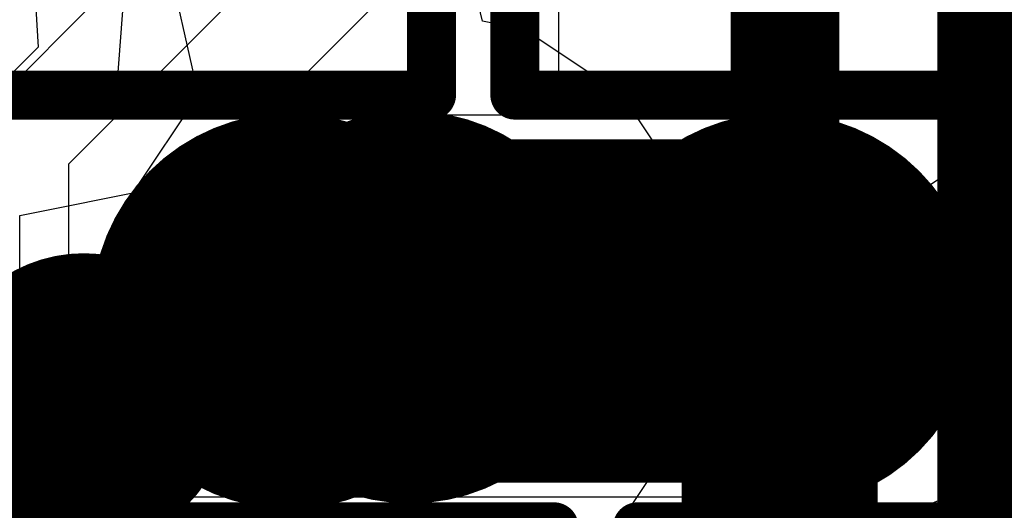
# Model space of a CAD drawing. Header units: millimetres. Extents: x -2 to 68, y -2 to 27.4.
# Tile 352 of 594: x 35.8 to 36.9, y 14.3 to 14.8. Entities that reach past the tile are written whole.
import ezdxf

# ---------------------------------------------------------------- set-up
doc = ezdxf.new("R2010")
doc.units = ezdxf.units.MM
for name, color, linetype in [('BottomLayer', 5, 'Continuous'), ('BottomPaste', 16, 'Continuous'), ('BottomSolder', 6, 'Continuous'), ('DrillGuide', 244, 'Continuous'), ('Mechanical10', 56, 'Continuous'), ('Mechanical6', 56, 'Continuous'), ('MidLayer1', 16, 'Continuous'), ('MidLayer2', 76, 'Continuous'), ('MidLayer3', 90, 'Continuous'), ('MidLayer4', 156, 'Continuous'), ('MidLayer5', 130, 'Continuous'), ('MidLayer6', 216, 'Continuous'), ('MidLayer7', 6, 'Continuous'), ('MidLayer8', 54, 'Continuous'), ('MultiLayer', 9, 'Continuous'), ('TopLayer', 1, 'Continuous'), ('TopPaste', 8, 'Continuous'), ('TopSolder', 216, 'Continuous'), ('ViaHoleLayer', 16, 'Continuous')]:
    doc.layers.add(name, color=color, linetype=linetype)

# ---------------------------------------------------------------- blocks, each defined once
blk = doc.blocks.new('BGA486C50P27X27_1400X1400X125_227')
at = {"layer": 'TopLayer', "const_width": 0.0999998}
for points in [[(-1.05000044, 0, 1), (-0.95000064, 0, 1)], [(-1.05000044, -0.499999, 1), (-0.95000064, -0.499999, 1)]]:
    blk.add_lwpolyline(points, format="xyb", close=True, dxfattribs=at)
at = {"layer": 'TopPaste', "const_width": 0.0999998}
for points in [[(-1.05000044, 0, 1), (-0.95000064, 0, 1)], [(-1.05000044, -0.499999, 1), (-0.95000064, -0.499999, 1)]]:
    blk.add_lwpolyline(points, format="xyb", close=True, dxfattribs=at)
at = {"layer": 'TopSolder', "const_width": 0.2015998}
for points in [[(-1.10080044, 0, 1), (-0.8992006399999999, 0, 1)], [(-1.10080044, -0.499999, 1), (-0.8992006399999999, -0.499999, 1)]]:
    blk.add_lwpolyline(points, format="xyb", close=True, dxfattribs=at)
blk = doc.blocks.new('CAP_0201_B_350')
at = {"layer": 'BottomLayer', "const_width": 0.08059928}
for points in [[(-0.3896995, 0.08940038, 1), (-0.30910022, 0.08940038, 1)], [(-0.24090122, 0.08940038, 1), (-0.16030194, 0.08940038, 1)], [(0.16030194, 0.08940038, 1), (0.24090122, 0.08940038, 1)], [(0.30910022, 0.08940038, 1), (0.3896995, 0.08940038, 1)], [(-0.3896995, -0.08940038, 1), (-0.30910022, -0.08940038, 1)], [(-0.24090122, -0.08940038, 1), (-0.16030194, -0.08940038, 1)], [(0.16030194, -0.08940038, 1), (0.24090122, -0.08940038, 1)], [(0.30910022, -0.08940038, 1), (0.3896995, -0.08940038, 1)]]:
    blk.add_lwpolyline(points, format="xyb", close=True, dxfattribs=at)
at = {"layer": 'BottomLayer'}
for points in [[(-0.20060158, 0.16999966), (-0.34939986, 0.16999966), (-0.20060158, -0.16999966), (-0.34939986, -0.16999966)], [(0.20060158, -0.16999966), (0.34939986, -0.16999966), (0.20060158, 0.16999966), (0.34939986, 0.16999966)], [(-0.1200023, 0.08940038), (-0.4299991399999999, 0.08940038), (-0.1200023, -0.08940038), (-0.4299991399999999, -0.08940038)], [(0.1200023, -0.08940038), (0.4299991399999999, -0.08940038), (0.1200023, 0.08940038), (0.4299991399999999, 0.08940038)]]:
    blk.add_solid(points, dxfattribs=at)
at = {"layer": 'BottomPaste', "const_width": 0.08059928}
for points in [[(-0.3896995, 0.08940038, 1), (-0.30910022, 0.08940038, 1)], [(-0.24090122, 0.08940038, 1), (-0.16030194, 0.08940038, 1)], [(0.16030194, 0.08940038, 1), (0.24090122, 0.08940038, 1)], [(0.30910022, 0.08940038, 1), (0.3896995, 0.08940038, 1)], [(-0.3896995, -0.08940038, 1), (-0.30910022, -0.08940038, 1)], [(-0.24090122, -0.08940038, 1), (-0.16030194, -0.08940038, 1)], [(0.16030194, -0.08940038, 1), (0.24090122, -0.08940038, 1)], [(0.30910022, -0.08940038, 1), (0.3896995, -0.08940038, 1)]]:
    blk.add_lwpolyline(points, format="xyb", close=True, dxfattribs=at)
at = {"layer": 'BottomPaste'}
for points in [[(-0.20060158, 0.16999966), (-0.34939986, 0.16999966), (-0.20060158, -0.16999966), (-0.34939986, -0.16999966)], [(0.20060158, -0.16999966), (0.34939986, -0.16999966), (0.20060158, 0.16999966), (0.34939986, 0.16999966)], [(-0.1200023, 0.08940038), (-0.4299991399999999, 0.08940038), (-0.1200023, -0.08940038), (-0.4299991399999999, -0.08940038)], [(0.1200023, -0.08940038), (0.4299991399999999, -0.08940038), (0.1200023, 0.08940038), (0.4299991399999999, 0.08940038)]]:
    blk.add_solid(points, dxfattribs=at)
at = {"layer": 'BottomSolder', "const_width": 0.08059928}
for points in [[(-0.3896995, 0.08940038, 1), (-0.30910022, 0.08940038, 1)], [(-0.24090122, 0.08940038, 1), (-0.16030194, 0.08940038, 1)], [(0.16030194, 0.08940038, 1), (0.24090122, 0.08940038, 1)], [(0.30910022, 0.08940038, 1), (0.3896995, 0.08940038, 1)], [(-0.3896995, -0.08940038, 1), (-0.30910022, -0.08940038, 1)], [(-0.24090122, -0.08940038, 1), (-0.16030194, -0.08940038, 1)], [(0.16030194, -0.08940038, 1), (0.24090122, -0.08940038, 1)], [(0.30910022, -0.08940038, 1), (0.3896995, -0.08940038, 1)]]:
    blk.add_lwpolyline(points, format="xyb", close=True, dxfattribs=at)
at = {"layer": 'BottomSolder'}
for points in [[(-0.20060158, 0.16999966), (-0.34939986, 0.16999966), (-0.20060158, -0.16999966), (-0.34939986, -0.16999966)], [(0.20060158, -0.16999966), (0.34939986, -0.16999966), (0.20060158, 0.16999966), (0.34939986, 0.16999966)], [(-0.1200023, 0.08940038), (-0.4299991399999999, 0.08940038), (-0.1200023, -0.08940038), (-0.4299991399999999, -0.08940038)], [(0.1200023, -0.08940038), (0.4299991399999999, -0.08940038), (0.1200023, 0.08940038), (0.4299991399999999, 0.08940038)]]:
    blk.add_solid(points, dxfattribs=at)
at = {"layer": 'Mechanical10', "const_width": 0.11999976}
for points in [[(0.31999936, 0.16999966), (-0.31999936, 0.16999966)], [(-0.31999936, -0.16999966), (-0.31999936, 0.16999966)], [(0.31999936, -0.16999966), (0.31999936, 0.16999966)], [(0.31999936, -0.16999966), (-0.31999936, -0.16999966)]]:
    blk.add_lwpolyline(points, dxfattribs=at)
at = {"layer": 'Mechanical10', "const_width": 0.05999988}
for points in [[(-0.3499993, 0.16999966, 1), (-0.28999942, 0.16999966, 1)], [(-0.3499993, 0.16999966, 1), (-0.28999942, 0.16999966, 1)], [(0.28999942, 0.16999966, 1), (0.3499993, 0.16999966, 1)], [(0.28999942, 0.16999966, 1), (0.3499993, 0.16999966, 1)], [(-0.3499993, -0.16999966, 1), (-0.28999942, -0.16999966, 1)], [(-0.3499993, -0.16999966, 1), (-0.28999942, -0.16999966, 1)], [(0.28999942, -0.16999966, 1), (0.3499993, -0.16999966, 1)], [(0.28999942, -0.16999966, 1), (0.3499993, -0.16999966, 1)]]:
    blk.add_lwpolyline(points, format="xyb", close=True, dxfattribs=at)
at = {"layer": 'Mechanical6', "const_width": 0.0499999}
for points in [[(0.5299989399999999, 0.26999946), (-0.5299989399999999, 0.26999946)], [(-0.5299989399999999, -0.26999946), (-0.5299989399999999, 0.26999946)], [(0.5299989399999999, -0.26999946), (0.5299989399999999, 0.26999946)], [(0, -0.135001), (0, 0.135001)], [(0.135001, 0), (-0.135001, 0)], [(0.5299989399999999, -0.26999946), (-0.5299989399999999, -0.26999946)]]:
    blk.add_lwpolyline(points, dxfattribs=at)
at = {"layer": 'Mechanical6'}
for points, const_width in [([(-0.54249828, 0.26999946, 1), (-0.5174996, 0.26999946, 1)], 0.02499868), ([(-0.54249828, 0.26999946, 1), (-0.5174996, 0.26999946, 1)], 0.02499868), ([(0.5174996, 0.26999946, 1), (0.54249828, 0.26999946, 1)], 0.02499868), ([(0.5174996, 0.26999946, 1), (0.54249828, 0.26999946, 1)], 0.02499868), ([(-0.01249934, 0.135001, 1), (0.01249934, 0.135001, 1)], 0.02499868), ([(0.10130028, 0, 1), (-0.10130028, 0, 1)], 0.0499999), ([(-0.14750034, 0, 1), (-0.12250166, 0, 1)], 0.02499868), ([(-0.11379962, 0, 1), (-0.08880094, 0, 1)], 0.02499868), ([(0.08880094, 0, 1), (0.11379962, 0, 1)], 0.02499868), ([(0.12250166, 0, 1), (0.14750034, 0, 1)], 0.02499868), ([(-0.01249934, -0.135001, 1), (0.01249934, -0.135001, 1)], 0.02499868), ([(-0.54249828, -0.26999946, 1), (-0.5174996, -0.26999946, 1)], 0.02499868), ([(-0.54249828, -0.26999946, 1), (-0.5174996, -0.26999946, 1)], 0.02499868), ([(0.5174996, -0.26999946, 1), (0.54249828, -0.26999946, 1)], 0.02499868), ([(0.5174996, -0.26999946, 1), (0.54249828, -0.26999946, 1)], 0.02499868)]:
    blk.add_lwpolyline(points, format="xyb", close=True, dxfattribs=dict(at, const_width=const_width))
blk = doc.blocks.new('CAP_0201_B_358')
at = {"layer": 'BottomLayer', "const_width": 0.08059928}
for points in [[(-0.3896995, 0.08940038, 1), (-0.30910022, 0.08940038, 1)], [(-0.24090122, 0.08940038, 1), (-0.16030194, 0.08940038, 1)], [(0.16030194, 0.08940038, 1), (0.24090122, 0.08940038, 1)], [(0.30910022, 0.08940038, 1), (0.3896995, 0.08940038, 1)], [(-0.3896995, -0.08940038, 1), (-0.30910022, -0.08940038, 1)], [(-0.24090122, -0.08940038, 1), (-0.16030194, -0.08940038, 1)], [(0.16030194, -0.08940038, 1), (0.24090122, -0.08940038, 1)], [(0.30910022, -0.08940038, 1), (0.3896995, -0.08940038, 1)]]:
    blk.add_lwpolyline(points, format="xyb", close=True, dxfattribs=at)
at = {"layer": 'BottomLayer'}
for points in [[(-0.20060158, 0.16999966), (-0.34939986, 0.16999966), (-0.20060158, -0.16999966), (-0.34939986, -0.16999966)], [(0.20060158, -0.16999966), (0.34939986, -0.16999966), (0.20060158, 0.16999966), (0.34939986, 0.16999966)], [(-0.1200023, 0.08940038), (-0.4299991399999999, 0.08940038), (-0.1200023, -0.08940038), (-0.4299991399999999, -0.08940038)], [(0.1200023, -0.08940038), (0.4299991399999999, -0.08940038), (0.1200023, 0.08940038), (0.4299991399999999, 0.08940038)]]:
    blk.add_solid(points, dxfattribs=at)
at = {"layer": 'BottomPaste', "const_width": 0.08059928}
for points in [[(-0.3896995, 0.08940038, 1), (-0.30910022, 0.08940038, 1)], [(-0.24090122, 0.08940038, 1), (-0.16030194, 0.08940038, 1)], [(0.16030194, 0.08940038, 1), (0.24090122, 0.08940038, 1)], [(0.30910022, 0.08940038, 1), (0.3896995, 0.08940038, 1)], [(-0.3896995, -0.08940038, 1), (-0.30910022, -0.08940038, 1)], [(-0.24090122, -0.08940038, 1), (-0.16030194, -0.08940038, 1)], [(0.16030194, -0.08940038, 1), (0.24090122, -0.08940038, 1)], [(0.30910022, -0.08940038, 1), (0.3896995, -0.08940038, 1)]]:
    blk.add_lwpolyline(points, format="xyb", close=True, dxfattribs=at)
at = {"layer": 'BottomPaste'}
for points in [[(-0.20060158, 0.16999966), (-0.34939986, 0.16999966), (-0.20060158, -0.16999966), (-0.34939986, -0.16999966)], [(0.20060158, -0.16999966), (0.34939986, -0.16999966), (0.20060158, 0.16999966), (0.34939986, 0.16999966)], [(-0.1200023, 0.08940038), (-0.4299991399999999, 0.08940038), (-0.1200023, -0.08940038), (-0.4299991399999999, -0.08940038)], [(0.1200023, -0.08940038), (0.4299991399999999, -0.08940038), (0.1200023, 0.08940038), (0.4299991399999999, 0.08940038)]]:
    blk.add_solid(points, dxfattribs=at)
at = {"layer": 'BottomSolder', "const_width": 0.08059928}
for points in [[(-0.3896995, 0.08940038, 1), (-0.30910022, 0.08940038, 1)], [(-0.24090122, 0.08940038, 1), (-0.16030194, 0.08940038, 1)], [(0.16030194, 0.08940038, 1), (0.24090122, 0.08940038, 1)], [(0.30910022, 0.08940038, 1), (0.3896995, 0.08940038, 1)], [(-0.3896995, -0.08940038, 1), (-0.30910022, -0.08940038, 1)], [(-0.24090122, -0.08940038, 1), (-0.16030194, -0.08940038, 1)], [(0.16030194, -0.08940038, 1), (0.24090122, -0.08940038, 1)], [(0.30910022, -0.08940038, 1), (0.3896995, -0.08940038, 1)]]:
    blk.add_lwpolyline(points, format="xyb", close=True, dxfattribs=at)
at = {"layer": 'BottomSolder'}
for points in [[(-0.20060158, 0.16999966), (-0.34939986, 0.16999966), (-0.20060158, -0.16999966), (-0.34939986, -0.16999966)], [(0.20060158, -0.16999966), (0.34939986, -0.16999966), (0.20060158, 0.16999966), (0.34939986, 0.16999966)], [(-0.1200023, 0.08940038), (-0.4299991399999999, 0.08940038), (-0.1200023, -0.08940038), (-0.4299991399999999, -0.08940038)], [(0.1200023, -0.08940038), (0.4299991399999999, -0.08940038), (0.1200023, 0.08940038), (0.4299991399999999, 0.08940038)]]:
    blk.add_solid(points, dxfattribs=at)
at = {"layer": 'Mechanical10', "const_width": 0.11999976}
for points in [[(-0.31999936, 0.16999966), (0.31999936, 0.16999966)], [(-0.31999936, 0.16999966), (-0.31999936, -0.16999966)], [(0.31999936, 0.16999966), (0.31999936, -0.16999966)], [(-0.31999936, -0.16999966), (0.31999936, -0.16999966)]]:
    blk.add_lwpolyline(points, dxfattribs=at)
at = {"layer": 'Mechanical10', "const_width": 0.05999988}
for points in [[(-0.3499993, 0.16999966, 1), (-0.28999942, 0.16999966, 1)], [(-0.3499993, 0.16999966, 1), (-0.28999942, 0.16999966, 1)], [(0.28999942, 0.16999966, 1), (0.3499993, 0.16999966, 1)], [(0.28999942, 0.16999966, 1), (0.3499993, 0.16999966, 1)], [(-0.3499993, -0.16999966, 1), (-0.28999942, -0.16999966, 1)], [(-0.3499993, -0.16999966, 1), (-0.28999942, -0.16999966, 1)], [(0.28999942, -0.16999966, 1), (0.3499993, -0.16999966, 1)], [(0.28999942, -0.16999966, 1), (0.3499993, -0.16999966, 1)]]:
    blk.add_lwpolyline(points, format="xyb", close=True, dxfattribs=at)
at = {"layer": 'Mechanical6', "const_width": 0.0499999}
for points in [[(-0.5299989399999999, 0.26999946), (-0.5299989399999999, -0.26999946)], [(-0.5299989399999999, 0.26999946), (0.5299989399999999, 0.26999946)], [(0.5299989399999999, 0.26999946), (0.5299989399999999, -0.26999946)], [(0, 0.135001), (0, -0.135001)], [(-0.135001, 0), (0.135001, 0)], [(-0.5299989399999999, -0.26999946), (0.5299989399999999, -0.26999946)]]:
    blk.add_lwpolyline(points, dxfattribs=at)
at = {"layer": 'Mechanical6'}
for points, const_width in [([(-0.54249828, 0.26999946, 1), (-0.5174996, 0.26999946, 1)], 0.02499868), ([(-0.54249828, 0.26999946, 1), (-0.5174996, 0.26999946, 1)], 0.02499868), ([(0.5174996, 0.26999946, 1), (0.54249828, 0.26999946, 1)], 0.02499868), ([(0.5174996, 0.26999946, 1), (0.54249828, 0.26999946, 1)], 0.02499868), ([(-0.01249934, 0.135001, 1), (0.01249934, 0.135001, 1)], 0.02499868), ([(0.10130028, 0, 1), (-0.10130028, 0, 1)], 0.0499999), ([(-0.14750034, 0, 1), (-0.12250166, 0, 1)], 0.02499868), ([(-0.11379962, 0, 1), (-0.08880094, 0, 1)], 0.02499868), ([(0.08880094, 0, 1), (0.11379962, 0, 1)], 0.02499868), ([(0.12250166, 0, 1), (0.14750034, 0, 1)], 0.02499868), ([(-0.01249934, -0.135001, 1), (0.01249934, -0.135001, 1)], 0.02499868), ([(-0.54249828, -0.26999946, 1), (-0.5174996, -0.26999946, 1)], 0.02499868), ([(-0.54249828, -0.26999946, 1), (-0.5174996, -0.26999946, 1)], 0.02499868), ([(0.5174996, -0.26999946, 1), (0.54249828, -0.26999946, 1)], 0.02499868), ([(0.5174996, -0.26999946, 1), (0.54249828, -0.26999946, 1)], 0.02499868)]:
    blk.add_lwpolyline(points, format="xyb", close=True, dxfattribs=dict(at, const_width=const_width))
blk = doc.blocks.new('CAP_0201_B_382')
at = {"layer": 'BottomLayer', "const_width": 0.08059928}
for points in [[(-0.3896995, 0.08940038, 1), (-0.30910022, 0.08940038, 1)], [(-0.24090122, 0.08940038, 1), (-0.16030194, 0.08940038, 1)], [(0.16030194, 0.08940038, 1), (0.24090122, 0.08940038, 1)], [(0.30910022, 0.08940038, 1), (0.3896995, 0.08940038, 1)], [(-0.3896995, -0.08940038, 1), (-0.30910022, -0.08940038, 1)], [(-0.24090122, -0.08940038, 1), (-0.16030194, -0.08940038, 1)], [(0.16030194, -0.08940038, 1), (0.24090122, -0.08940038, 1)], [(0.30910022, -0.08940038, 1), (0.3896995, -0.08940038, 1)]]:
    blk.add_lwpolyline(points, format="xyb", close=True, dxfattribs=at)
at = {"layer": 'BottomLayer'}
for points in [[(-0.20060158, 0.16999966), (-0.34939986, 0.16999966), (-0.20060158, -0.16999966), (-0.34939986, -0.16999966)], [(0.20060158, -0.16999966), (0.34939986, -0.16999966), (0.20060158, 0.16999966), (0.34939986, 0.16999966)], [(-0.1200023, 0.08940038), (-0.4299991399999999, 0.08940038), (-0.1200023, -0.08940038), (-0.4299991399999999, -0.08940038)], [(0.1200023, -0.08940038), (0.4299991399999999, -0.08940038), (0.1200023, 0.08940038), (0.4299991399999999, 0.08940038)]]:
    blk.add_solid(points, dxfattribs=at)
at = {"layer": 'BottomPaste', "const_width": 0.08059928}
for points in [[(-0.3896995, 0.08940038, 1), (-0.30910022, 0.08940038, 1)], [(-0.24090122, 0.08940038, 1), (-0.16030194, 0.08940038, 1)], [(0.16030194, 0.08940038, 1), (0.24090122, 0.08940038, 1)], [(0.30910022, 0.08940038, 1), (0.3896995, 0.08940038, 1)], [(-0.3896995, -0.08940038, 1), (-0.30910022, -0.08940038, 1)], [(-0.24090122, -0.08940038, 1), (-0.16030194, -0.08940038, 1)], [(0.16030194, -0.08940038, 1), (0.24090122, -0.08940038, 1)], [(0.30910022, -0.08940038, 1), (0.3896995, -0.08940038, 1)]]:
    blk.add_lwpolyline(points, format="xyb", close=True, dxfattribs=at)
at = {"layer": 'BottomPaste'}
for points in [[(-0.20060158, 0.16999966), (-0.34939986, 0.16999966), (-0.20060158, -0.16999966), (-0.34939986, -0.16999966)], [(0.20060158, -0.16999966), (0.34939986, -0.16999966), (0.20060158, 0.16999966), (0.34939986, 0.16999966)], [(-0.1200023, 0.08940038), (-0.4299991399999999, 0.08940038), (-0.1200023, -0.08940038), (-0.4299991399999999, -0.08940038)], [(0.1200023, -0.08940038), (0.4299991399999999, -0.08940038), (0.1200023, 0.08940038), (0.4299991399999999, 0.08940038)]]:
    blk.add_solid(points, dxfattribs=at)
at = {"layer": 'BottomSolder', "const_width": 0.08059928}
for points in [[(-0.3896995, 0.08940038, 1), (-0.30910022, 0.08940038, 1)], [(-0.24090122, 0.08940038, 1), (-0.16030194, 0.08940038, 1)], [(0.16030194, 0.08940038, 1), (0.24090122, 0.08940038, 1)], [(0.30910022, 0.08940038, 1), (0.3896995, 0.08940038, 1)], [(-0.3896995, -0.08940038, 1), (-0.30910022, -0.08940038, 1)], [(-0.24090122, -0.08940038, 1), (-0.16030194, -0.08940038, 1)], [(0.16030194, -0.08940038, 1), (0.24090122, -0.08940038, 1)], [(0.30910022, -0.08940038, 1), (0.3896995, -0.08940038, 1)]]:
    blk.add_lwpolyline(points, format="xyb", close=True, dxfattribs=at)
at = {"layer": 'BottomSolder'}
for points in [[(-0.20060158, 0.16999966), (-0.34939986, 0.16999966), (-0.20060158, -0.16999966), (-0.34939986, -0.16999966)], [(0.20060158, -0.16999966), (0.34939986, -0.16999966), (0.20060158, 0.16999966), (0.34939986, 0.16999966)], [(-0.1200023, 0.08940038), (-0.4299991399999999, 0.08940038), (-0.1200023, -0.08940038), (-0.4299991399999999, -0.08940038)], [(0.1200023, -0.08940038), (0.4299991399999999, -0.08940038), (0.1200023, 0.08940038), (0.4299991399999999, 0.08940038)]]:
    blk.add_solid(points, dxfattribs=at)
at = {"layer": 'Mechanical10', "const_width": 0.11999976}
for points in [[(-0.31999936, -0.16999966), (-0.31999936, 0.16999966)], [(0.31999936, 0.16999966), (-0.31999936, 0.16999966)], [(0.31999936, -0.16999966), (0.31999936, 0.16999966)], [(0.31999936, -0.16999966), (-0.31999936, -0.16999966)]]:
    blk.add_lwpolyline(points, dxfattribs=at)
at = {"layer": 'Mechanical10', "const_width": 0.05999988}
for points in [[(-0.3499993, 0.16999966, 1), (-0.28999942, 0.16999966, 1)], [(-0.3499993, 0.16999966, 1), (-0.28999942, 0.16999966, 1)], [(0.28999942, 0.16999966, 1), (0.3499993, 0.16999966, 1)], [(0.28999942, 0.16999966, 1), (0.3499993, 0.16999966, 1)], [(-0.3499993, -0.16999966, 1), (-0.28999942, -0.16999966, 1)], [(-0.3499993, -0.16999966, 1), (-0.28999942, -0.16999966, 1)], [(0.28999942, -0.16999966, 1), (0.3499993, -0.16999966, 1)], [(0.28999942, -0.16999966, 1), (0.3499993, -0.16999966, 1)]]:
    blk.add_lwpolyline(points, format="xyb", close=True, dxfattribs=at)
at = {"layer": 'Mechanical6', "const_width": 0.0499999}
for points in [[(-0.5299989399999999, -0.26999946), (-0.5299989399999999, 0.26999946)], [(0.5299989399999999, 0.26999946), (-0.5299989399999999, 0.26999946)], [(0.5299989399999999, -0.26999946), (0.5299989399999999, 0.26999946)], [(0, -0.135001), (0, 0.135001)], [(0.135001, 0), (-0.135001, 0)], [(0.5299989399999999, -0.26999946), (-0.5299989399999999, -0.26999946)]]:
    blk.add_lwpolyline(points, dxfattribs=at)
at = {"layer": 'Mechanical6'}
for points, const_width in [([(-0.54249828, 0.26999946, 1), (-0.5174996, 0.26999946, 1)], 0.02499868), ([(-0.54249828, 0.26999946, 1), (-0.5174996, 0.26999946, 1)], 0.02499868), ([(0.5174996, 0.26999946, 1), (0.54249828, 0.26999946, 1)], 0.02499868), ([(0.5174996, 0.26999946, 1), (0.54249828, 0.26999946, 1)], 0.02499868), ([(-0.01249934, 0.135001, 1), (0.01249934, 0.135001, 1)], 0.02499868), ([(0.10130028, 0, 1), (-0.10130028, 0, 1)], 0.0499999), ([(-0.14750034, 0, 1), (-0.12250166, 0, 1)], 0.02499868), ([(-0.11379962, 0, 1), (-0.08880094, 0, 1)], 0.02499868), ([(0.08880094, 0, 1), (0.11379962, 0, 1)], 0.02499868), ([(0.12250166, 0, 1), (0.14750034, 0, 1)], 0.02499868), ([(-0.01249934, -0.135001, 1), (0.01249934, -0.135001, 1)], 0.02499868), ([(-0.54249828, -0.26999946, 1), (-0.5174996, -0.26999946, 1)], 0.02499868), ([(-0.54249828, -0.26999946, 1), (-0.5174996, -0.26999946, 1)], 0.02499868), ([(0.5174996, -0.26999946, 1), (0.54249828, -0.26999946, 1)], 0.02499868), ([(0.5174996, -0.26999946, 1), (0.54249828, -0.26999946, 1)], 0.02499868)]:
    blk.add_lwpolyline(points, format="xyb", close=True, dxfattribs=dict(at, const_width=const_width))
blk = doc.blocks.new('CAP_0201_B_399')
at = {"layer": 'BottomLayer', "const_width": 0.08059928}
for points in [[(-0.3896995, 0.08940038, 1), (-0.30910022, 0.08940038, 1)], [(-0.24090122, 0.08940038, 1), (-0.16030194, 0.08940038, 1)], [(0.16030194, 0.08940038, 1), (0.24090122, 0.08940038, 1)], [(0.30910022, 0.08940038, 1), (0.3896995, 0.08940038, 1)], [(-0.3896995, -0.08940038, 1), (-0.30910022, -0.08940038, 1)], [(-0.24090122, -0.08940038, 1), (-0.16030194, -0.08940038, 1)], [(0.16030194, -0.08940038, 1), (0.24090122, -0.08940038, 1)], [(0.30910022, -0.08940038, 1), (0.3896995, -0.08940038, 1)]]:
    blk.add_lwpolyline(points, format="xyb", close=True, dxfattribs=at)
at = {"layer": 'BottomLayer'}
for points in [[(-0.20060158, 0.16999966), (-0.34939986, 0.16999966), (-0.20060158, -0.16999966), (-0.34939986, -0.16999966)], [(0.20060158, -0.16999966), (0.34939986, -0.16999966), (0.20060158, 0.16999966), (0.34939986, 0.16999966)], [(-0.1200023, 0.08940038), (-0.4299991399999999, 0.08940038), (-0.1200023, -0.08940038), (-0.4299991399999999, -0.08940038)], [(0.1200023, -0.08940038), (0.4299991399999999, -0.08940038), (0.1200023, 0.08940038), (0.4299991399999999, 0.08940038)]]:
    blk.add_solid(points, dxfattribs=at)
at = {"layer": 'BottomPaste', "const_width": 0.08059928}
for points in [[(-0.3896995, 0.08940038, 1), (-0.30910022, 0.08940038, 1)], [(-0.24090122, 0.08940038, 1), (-0.16030194, 0.08940038, 1)], [(0.16030194, 0.08940038, 1), (0.24090122, 0.08940038, 1)], [(0.30910022, 0.08940038, 1), (0.3896995, 0.08940038, 1)], [(-0.3896995, -0.08940038, 1), (-0.30910022, -0.08940038, 1)], [(-0.24090122, -0.08940038, 1), (-0.16030194, -0.08940038, 1)], [(0.16030194, -0.08940038, 1), (0.24090122, -0.08940038, 1)], [(0.30910022, -0.08940038, 1), (0.3896995, -0.08940038, 1)]]:
    blk.add_lwpolyline(points, format="xyb", close=True, dxfattribs=at)
at = {"layer": 'BottomPaste'}
for points in [[(-0.20060158, 0.16999966), (-0.34939986, 0.16999966), (-0.20060158, -0.16999966), (-0.34939986, -0.16999966)], [(0.20060158, -0.16999966), (0.34939986, -0.16999966), (0.20060158, 0.16999966), (0.34939986, 0.16999966)], [(-0.1200023, 0.08940038), (-0.4299991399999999, 0.08940038), (-0.1200023, -0.08940038), (-0.4299991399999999, -0.08940038)], [(0.1200023, -0.08940038), (0.4299991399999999, -0.08940038), (0.1200023, 0.08940038), (0.4299991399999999, 0.08940038)]]:
    blk.add_solid(points, dxfattribs=at)
at = {"layer": 'BottomSolder', "const_width": 0.08059928}
for points in [[(-0.3896995, 0.08940038, 1), (-0.30910022, 0.08940038, 1)], [(-0.24090122, 0.08940038, 1), (-0.16030194, 0.08940038, 1)], [(0.16030194, 0.08940038, 1), (0.24090122, 0.08940038, 1)], [(0.30910022, 0.08940038, 1), (0.3896995, 0.08940038, 1)], [(-0.3896995, -0.08940038, 1), (-0.30910022, -0.08940038, 1)], [(-0.24090122, -0.08940038, 1), (-0.16030194, -0.08940038, 1)], [(0.16030194, -0.08940038, 1), (0.24090122, -0.08940038, 1)], [(0.30910022, -0.08940038, 1), (0.3896995, -0.08940038, 1)]]:
    blk.add_lwpolyline(points, format="xyb", close=True, dxfattribs=at)
at = {"layer": 'BottomSolder'}
for points in [[(-0.20060158, 0.16999966), (-0.34939986, 0.16999966), (-0.20060158, -0.16999966), (-0.34939986, -0.16999966)], [(0.20060158, -0.16999966), (0.34939986, -0.16999966), (0.20060158, 0.16999966), (0.34939986, 0.16999966)], [(-0.1200023, 0.08940038), (-0.4299991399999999, 0.08940038), (-0.1200023, -0.08940038), (-0.4299991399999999, -0.08940038)], [(0.1200023, -0.08940038), (0.4299991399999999, -0.08940038), (0.1200023, 0.08940038), (0.4299991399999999, 0.08940038)]]:
    blk.add_solid(points, dxfattribs=at)
at = {"layer": 'Mechanical10', "const_width": 0.11999976}
for points in [[(0.31999936, 0.16999966), (-0.31999936, 0.16999966)], [(-0.31999936, -0.16999966), (-0.31999936, 0.16999966)], [(0.31999936, -0.16999966), (0.31999936, 0.16999966)], [(0.31999936, -0.16999966), (-0.31999936, -0.16999966)]]:
    blk.add_lwpolyline(points, dxfattribs=at)
at = {"layer": 'Mechanical10', "const_width": 0.05999988}
for points in [[(-0.3499993, 0.16999966, 1), (-0.28999942, 0.16999966, 1)], [(-0.3499993, 0.16999966, 1), (-0.28999942, 0.16999966, 1)], [(0.28999942, 0.16999966, 1), (0.3499993, 0.16999966, 1)], [(0.28999942, 0.16999966, 1), (0.3499993, 0.16999966, 1)], [(-0.3499993, -0.16999966, 1), (-0.28999942, -0.16999966, 1)], [(-0.3499993, -0.16999966, 1), (-0.28999942, -0.16999966, 1)], [(0.28999942, -0.16999966, 1), (0.3499993, -0.16999966, 1)], [(0.28999942, -0.16999966, 1), (0.3499993, -0.16999966, 1)]]:
    blk.add_lwpolyline(points, format="xyb", close=True, dxfattribs=at)
at = {"layer": 'Mechanical6', "const_width": 0.0499999}
for points in [[(0.5299989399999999, 0.26999946), (-0.5299989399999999, 0.26999946)], [(-0.5299989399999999, -0.26999946), (-0.5299989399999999, 0.26999946)], [(0.5299989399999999, -0.26999946), (0.5299989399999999, 0.26999946)], [(0, -0.135001), (0, 0.135001)], [(0.135001, 0), (-0.135001, 0)], [(0.5299989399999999, -0.26999946), (-0.5299989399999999, -0.26999946)]]:
    blk.add_lwpolyline(points, dxfattribs=at)
at = {"layer": 'Mechanical6'}
for points, const_width in [([(-0.54249828, 0.26999946, 1), (-0.5174996, 0.26999946, 1)], 0.02499868), ([(-0.54249828, 0.26999946, 1), (-0.5174996, 0.26999946, 1)], 0.02499868), ([(0.5174996, 0.26999946, 1), (0.54249828, 0.26999946, 1)], 0.02499868), ([(0.5174996, 0.26999946, 1), (0.54249828, 0.26999946, 1)], 0.02499868), ([(-0.01249934, 0.135001, 1), (0.01249934, 0.135001, 1)], 0.02499868), ([(0.10130028, 0, 1), (-0.10130028, 0, 1)], 0.0499999), ([(-0.14750034, 0, 1), (-0.12250166, 0, 1)], 0.02499868), ([(-0.11379962, 0, 1), (-0.08880094, 0, 1)], 0.02499868), ([(0.08880094, 0, 1), (0.11379962, 0, 1)], 0.02499868), ([(0.12250166, 0, 1), (0.14750034, 0, 1)], 0.02499868), ([(-0.01249934, -0.135001, 1), (0.01249934, -0.135001, 1)], 0.02499868), ([(-0.54249828, -0.26999946, 1), (-0.5174996, -0.26999946, 1)], 0.02499868), ([(-0.54249828, -0.26999946, 1), (-0.5174996, -0.26999946, 1)], 0.02499868), ([(0.5174996, -0.26999946, 1), (0.54249828, -0.26999946, 1)], 0.02499868), ([(0.5174996, -0.26999946, 1), (0.54249828, -0.26999946, 1)], 0.02499868)]:
    blk.add_lwpolyline(points, format="xyb", close=True, dxfattribs=dict(at, const_width=const_width))
blk = doc.blocks.new('CAP_0201_B_401')
at = {"layer": 'BottomLayer', "const_width": 0.08059928}
for points in [[(-0.3896995, 0.08940038, 1), (-0.30910022, 0.08940038, 1)], [(-0.24090122, 0.08940038, 1), (-0.16030194, 0.08940038, 1)], [(0.16030194, 0.08940038, 1), (0.24090122, 0.08940038, 1)], [(0.30910022, 0.08940038, 1), (0.3896995, 0.08940038, 1)], [(-0.3896995, -0.08940038, 1), (-0.30910022, -0.08940038, 1)], [(-0.24090122, -0.08940038, 1), (-0.16030194, -0.08940038, 1)], [(0.16030194, -0.08940038, 1), (0.24090122, -0.08940038, 1)], [(0.30910022, -0.08940038, 1), (0.3896995, -0.08940038, 1)]]:
    blk.add_lwpolyline(points, format="xyb", close=True, dxfattribs=at)
at = {"layer": 'BottomLayer'}
for points in [[(-0.20060158, 0.16999966), (-0.34939986, 0.16999966), (-0.20060158, -0.16999966), (-0.34939986, -0.16999966)], [(0.20060158, -0.16999966), (0.34939986, -0.16999966), (0.20060158, 0.16999966), (0.34939986, 0.16999966)], [(-0.1200023, 0.08940038), (-0.4299991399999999, 0.08940038), (-0.1200023, -0.08940038), (-0.4299991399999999, -0.08940038)], [(0.1200023, -0.08940038), (0.4299991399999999, -0.08940038), (0.1200023, 0.08940038), (0.4299991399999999, 0.08940038)]]:
    blk.add_solid(points, dxfattribs=at)
at = {"layer": 'BottomPaste', "const_width": 0.08059928}
for points in [[(-0.3896995, 0.08940038, 1), (-0.30910022, 0.08940038, 1)], [(-0.24090122, 0.08940038, 1), (-0.16030194, 0.08940038, 1)], [(0.16030194, 0.08940038, 1), (0.24090122, 0.08940038, 1)], [(0.30910022, 0.08940038, 1), (0.3896995, 0.08940038, 1)], [(-0.3896995, -0.08940038, 1), (-0.30910022, -0.08940038, 1)], [(-0.24090122, -0.08940038, 1), (-0.16030194, -0.08940038, 1)], [(0.16030194, -0.08940038, 1), (0.24090122, -0.08940038, 1)], [(0.30910022, -0.08940038, 1), (0.3896995, -0.08940038, 1)]]:
    blk.add_lwpolyline(points, format="xyb", close=True, dxfattribs=at)
at = {"layer": 'BottomPaste'}
for points in [[(-0.20060158, 0.16999966), (-0.34939986, 0.16999966), (-0.20060158, -0.16999966), (-0.34939986, -0.16999966)], [(0.20060158, -0.16999966), (0.34939986, -0.16999966), (0.20060158, 0.16999966), (0.34939986, 0.16999966)], [(-0.1200023, 0.08940038), (-0.4299991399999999, 0.08940038), (-0.1200023, -0.08940038), (-0.4299991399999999, -0.08940038)], [(0.1200023, -0.08940038), (0.4299991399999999, -0.08940038), (0.1200023, 0.08940038), (0.4299991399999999, 0.08940038)]]:
    blk.add_solid(points, dxfattribs=at)
at = {"layer": 'BottomSolder', "const_width": 0.08059928}
for points in [[(-0.3896995, 0.08940038, 1), (-0.30910022, 0.08940038, 1)], [(-0.24090122, 0.08940038, 1), (-0.16030194, 0.08940038, 1)], [(0.16030194, 0.08940038, 1), (0.24090122, 0.08940038, 1)], [(0.30910022, 0.08940038, 1), (0.3896995, 0.08940038, 1)], [(-0.3896995, -0.08940038, 1), (-0.30910022, -0.08940038, 1)], [(-0.24090122, -0.08940038, 1), (-0.16030194, -0.08940038, 1)], [(0.16030194, -0.08940038, 1), (0.24090122, -0.08940038, 1)], [(0.30910022, -0.08940038, 1), (0.3896995, -0.08940038, 1)]]:
    blk.add_lwpolyline(points, format="xyb", close=True, dxfattribs=at)
at = {"layer": 'BottomSolder'}
for points in [[(-0.20060158, 0.16999966), (-0.34939986, 0.16999966), (-0.20060158, -0.16999966), (-0.34939986, -0.16999966)], [(0.20060158, -0.16999966), (0.34939986, -0.16999966), (0.20060158, 0.16999966), (0.34939986, 0.16999966)], [(-0.1200023, 0.08940038), (-0.4299991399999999, 0.08940038), (-0.1200023, -0.08940038), (-0.4299991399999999, -0.08940038)], [(0.1200023, -0.08940038), (0.4299991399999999, -0.08940038), (0.1200023, 0.08940038), (0.4299991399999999, 0.08940038)]]:
    blk.add_solid(points, dxfattribs=at)
at = {"layer": 'Mechanical10', "const_width": 0.11999976}
for points in [[(0.31999936, 0.16999966), (-0.31999936, 0.16999966)], [(-0.31999936, -0.16999966), (-0.31999936, 0.16999966)], [(0.31999936, -0.16999966), (0.31999936, 0.16999966)], [(0.31999936, -0.16999966), (-0.31999936, -0.16999966)]]:
    blk.add_lwpolyline(points, dxfattribs=at)
at = {"layer": 'Mechanical10', "const_width": 0.05999988}
for points in [[(-0.3499993, 0.16999966, 1), (-0.28999942, 0.16999966, 1)], [(-0.3499993, 0.16999966, 1), (-0.28999942, 0.16999966, 1)], [(0.28999942, 0.16999966, 1), (0.3499993, 0.16999966, 1)], [(0.28999942, 0.16999966, 1), (0.3499993, 0.16999966, 1)], [(-0.3499993, -0.16999966, 1), (-0.28999942, -0.16999966, 1)], [(-0.3499993, -0.16999966, 1), (-0.28999942, -0.16999966, 1)], [(0.28999942, -0.16999966, 1), (0.3499993, -0.16999966, 1)], [(0.28999942, -0.16999966, 1), (0.3499993, -0.16999966, 1)]]:
    blk.add_lwpolyline(points, format="xyb", close=True, dxfattribs=at)
at = {"layer": 'Mechanical6', "const_width": 0.0499999}
for points in [[(0.5299989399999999, 0.26999946), (-0.5299989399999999, 0.26999946)], [(-0.5299989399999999, -0.26999946), (-0.5299989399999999, 0.26999946)], [(0.5299989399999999, -0.26999946), (0.5299989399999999, 0.26999946)], [(0, -0.135001), (0, 0.135001)], [(0.135001, 0), (-0.135001, 0)], [(0.5299989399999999, -0.26999946), (-0.5299989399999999, -0.26999946)]]:
    blk.add_lwpolyline(points, dxfattribs=at)
at = {"layer": 'Mechanical6'}
for points, const_width in [([(-0.54249828, 0.26999946, 1), (-0.5174996, 0.26999946, 1)], 0.02499868), ([(-0.54249828, 0.26999946, 1), (-0.5174996, 0.26999946, 1)], 0.02499868), ([(0.5174996, 0.26999946, 1), (0.54249828, 0.26999946, 1)], 0.02499868), ([(0.5174996, 0.26999946, 1), (0.54249828, 0.26999946, 1)], 0.02499868), ([(-0.01249934, 0.135001, 1), (0.01249934, 0.135001, 1)], 0.02499868), ([(0.10130028, 0, 1), (-0.10130028, 0, 1)], 0.0499999), ([(-0.14750034, 0, 1), (-0.12250166, 0, 1)], 0.02499868), ([(-0.11379962, 0, 1), (-0.08880094, 0, 1)], 0.02499868), ([(0.08880094, 0, 1), (0.11379962, 0, 1)], 0.02499868), ([(0.12250166, 0, 1), (0.14750034, 0, 1)], 0.02499868), ([(-0.01249934, -0.135001, 1), (0.01249934, -0.135001, 1)], 0.02499868), ([(-0.54249828, -0.26999946, 1), (-0.5174996, -0.26999946, 1)], 0.02499868), ([(-0.54249828, -0.26999946, 1), (-0.5174996, -0.26999946, 1)], 0.02499868), ([(0.5174996, -0.26999946, 1), (0.54249828, -0.26999946, 1)], 0.02499868), ([(0.5174996, -0.26999946, 1), (0.54249828, -0.26999946, 1)], 0.02499868)]:
    blk.add_lwpolyline(points, format="xyb", close=True, dxfattribs=dict(at, const_width=const_width))

msp = doc.modelspace()

# ---------------------------------------------------------------- linework, layer by layer
at = {"layer": 'BottomLayer', "const_width": 0.0999998}
for points in [[(36.62499914, 14.64383914), (36.62499914, 14.97499672)], [(36.38999072, 14.40883072), (36.62499914, 14.64383914)], [(35.91533837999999, 14.40883072), (36.38999072, 14.40883072)]]:
    msp.add_lwpolyline(points, dxfattribs=at)
at = {"layer": 'BottomLayer'}
for points, const_width in [([(36.60000046, 14.64383914, 1), (36.64999782, 14.64383914, 1)], 0.0499999), ([(36.60000046, 14.64383914, 1), (36.64999782, 14.64383914, 1)], 0.0499999), ([(35.8403398, 14.40883072, 1), (35.99033695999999, 14.40883072, 1)], 0.1499997), ([(35.8903397, 14.40883072, 1), (35.94033706, 14.40883072, 1)], 0.0499999), ([(36.36499204, 14.40883072, 1), (36.4149894, 14.40883072, 1)], 0.0499999), ([(36.36499204, 14.40883072, 1), (36.4149894, 14.40883072, 1)], 0.0499999)]:
    msp.add_lwpolyline(points, format="xyb", close=True, dxfattribs=dict(at, const_width=const_width))
at = {"layer": 'DrillGuide'}
for points, const_width in [([(36.1982639, 14.50386228, 1), (36.2982637, 14.50386228, 1)], 0.0999998), ([(36.59999792, 14.4999964, 1), (36.64999528, 14.4999964, 1)], 0.0499999), ([(35.8903397, 14.40883072, 1), (35.94033706, 14.40883072, 1)], 0.0499999)]:
    msp.add_lwpolyline(points, format="xyb", close=True, dxfattribs=dict(at, const_width=const_width))
at = {"layer": 'MidLayer1'}
for p, q in [((35.98757598, 14.6246596), (36.10032912, 14.70000108)), ((36.10032912, 14.70000108), (36.12244744, 14.70000108)), ((36.12244744, 14.70000108), (36.23520566, 14.62465706)), ((36.77281697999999, 14.62465706), (36.8855752, 14.70000108)), ((35.84999942, 14.59729364), (35.98757598, 14.6246596)), ((36.23520566, 14.62465706), (36.4010321, 14.59167262)), ((36.60699054, 14.59167262), (36.77281697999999, 14.62465706)), ((35.84999942, 14.37500046), (35.84999942, 14.59729364)), ((36.4010321, 14.59167262), (36.60699054, 14.59167262)), ((36.0749977, 14.14999964), (35.84999942, 14.37500046))]:
    msp.add_line(p, q, dxfattribs=at)
for points, const_width in [([(36.148264, 14.50386228, 1), (36.3482636, 14.50386228, 1)], 0.1999996), ([(36.16076334, 14.50386228, 1), (36.33576426, 14.50386228, 1)], 0.17499838), ([(36.16462922, 14.4999964, 1), (36.33963014, 14.4999964, 1)], 0.17499838), ([(36.16462922, 14.4999964, 1), (36.33963014, 14.4999964, 1)], 0.17499838), ([(36.53749613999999, 14.4999964, 1), (36.71249706, 14.4999964, 1)], 0.17499838), ([(36.54999802, 14.4999964, 1), (36.69999518, 14.4999964, 1)], 0.1499997)]:
    msp.add_lwpolyline(points, format="xyb", close=True, dxfattribs=dict(at, const_width=const_width))
at = {"layer": 'MidLayer1', "const_width": 0.3499993}
for points in [[(36.2482638, 14.50386228), (36.25212968, 14.4999964)], [(36.25212968, 14.4999964), (36.6249966, 14.4999964)]]:
    msp.add_lwpolyline(points, dxfattribs=at)
at = {"layer": 'MidLayer2'}
for p, q in [((35.89999932, 14.64999864), (36.0914823, 14.84148162)), ((35.89999932, 14.31036762), (35.89999932, 14.64999864)), ((36.57257354, 14.31036762), (35.89999932, 14.31036762)), ((36.6701197, 14.29096456), (36.57257354, 14.31036762))]:
    msp.add_line(p, q, dxfattribs=at)
at = {"layer": 'MidLayer2', "const_width": 0.1999996}
msp.add_lwpolyline([(36.148264, 14.50386228, 1), (36.3482636, 14.50386228, 1)], format="xyb", close=True, dxfattribs=at)
at = {"layer": 'MidLayer3', "const_width": 0.1999996}
msp.add_lwpolyline([(36.148264, 14.50386228, 1), (36.3482636, 14.50386228, 1)], format="xyb", close=True, dxfattribs=at)
at = {"layer": 'MidLayer4'}
for p, q in [((36.32187046, 14.79509614), (36.29211436, 14.92795846)), ((35.95876984, 14.86165176), (35.94948867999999, 14.73400914)), ((36.36531716, 14.78645506), (36.32187046, 14.79509614)), ((36.46455242, 14.7201509), (36.36531716, 14.78645506)), ((35.94948867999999, 14.73400914), (35.9440353, 14.7179157)), ((35.9440353, 14.7179157), (35.83673808, 14.69657208)), ((36.53085658, 14.62091564), (36.46455242, 14.7201509)), ((36.55414076, 14.50386228), (36.53085658, 14.62091564)), ((36.53085658, 14.38680892), (36.55414076, 14.50386228)), ((36.46455242, 14.28757366), (36.53085658, 14.38680892))]:
    msp.add_line(p, q, dxfattribs=at)
for points, const_width in [([(36.148264, 14.50386228, 1), (36.3482636, 14.50386228, 1)], 0.1999996), ([(36.14311542, 14.50386228, 1), (36.21811654, 14.50386228, 1)], 0.07499858), ([(36.14311542, 14.50386228, 1), (36.21811654, 14.50386228, 1)], 0.07499858), ([(36.21076324, 14.50386228, 1), (36.28576436, 14.50386228, 1)], 0.07499858), ([(35.8403398, 14.40883072, 1), (35.99033695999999, 14.40883072, 1)], 0.1499997), ([(35.90653728, 14.43753018, 1), (35.9815384, 14.43753018, 1)], 0.07499858), ([(35.90653728, 14.43753018, 1), (35.9815384, 14.43753018, 1)], 0.07499858), ([(36.07678332, 14.43753018, 1), (36.15178444, 14.43753018, 1)], 0.07499858), ([(36.07678332, 14.43753018, 1), (36.15178444, 14.43753018, 1)], 0.07499858), ([(35.87783782, 14.40883072, 1), (35.95283894, 14.40883072, 1)], 0.07499858)]:
    msp.add_lwpolyline(points, format="xyb", close=True, dxfattribs=dict(at, const_width=const_width))
at = {"layer": 'MidLayer4', "const_width": 0.1499997}
for points in [[(36.11428388, 14.43753018), (36.18061598, 14.50386228)], [(36.18061598, 14.50386228), (36.2482638, 14.50386228)], [(35.91533837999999, 14.40883072), (35.94403783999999, 14.43753018)], [(35.94403783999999, 14.43753018), (36.11428388, 14.43753018)]]:
    msp.add_lwpolyline(points, dxfattribs=at)
at = {"layer": 'MidLayer5', "const_width": 0.0999998}
for points in [[(36.63598717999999, 14.0220827), (36.63598717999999, 18.83135172)], [(36.83598678, 14.16401282), (36.83598678, 18.74850962)]]:
    msp.add_lwpolyline(points, dxfattribs=at)
at = {"layer": 'MidLayer5', "const_width": 0.1999996}
msp.add_lwpolyline([(36.148264, 14.50386228, 1), (36.3482636, 14.50386228, 1)], format="xyb", close=True, dxfattribs=at)
at = {"layer": 'MidLayer6'}
for p, q in [((35.89999932, 14.49999894), (36.99999966, 15.59999928)), ((35.85953712, 14.92795846), (35.86893512, 14.76893414)), ((35.86893512, 14.76893414), (34.78671986, 13.68671888)), ((35.89999932, 13.9717399), (35.89999932, 14.49999894))]:
    msp.add_line(p, q, dxfattribs=at)
at = {"layer": 'MidLayer6', "const_width": 0.1999996}
msp.add_lwpolyline([(36.148264, 14.50386228, 1), (36.3482636, 14.50386228, 1)], format="xyb", close=True, dxfattribs=at)
at = {"layer": 'MidLayer7'}
for p, q in [((36.40000086, 14.70000108), (36.40000086, 15.9380936)), ((35.9558082, 14.84419434), (35.8001316, 14.68851774)), ((35.94432486, 14.54432448), (36.10000145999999, 14.70000108)), ((36.10000145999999, 14.70000108), (36.40000086, 14.70000108)), ((35.94432486, 13.99999994), (35.94432486, 14.54432448))]:
    msp.add_line(p, q, dxfattribs=at)
at = {"layer": 'MidLayer7', "const_width": 0.1999996}
msp.add_lwpolyline([(36.148264, 14.50386228, 1), (36.3482636, 14.50386228, 1)], format="xyb", close=True, dxfattribs=at)
at = {"layer": 'MidLayer8'}
for p, q in [((37.13877256, 14.93877124), (36.67860584, 14.47860452)), ((36.32187046, 14.79509614), (36.29211436, 14.92795846)), ((36.00221908, 14.85301068), (36.03197518, 14.72014836)), ((36.36531716, 14.78645506), (36.32187046, 14.79509614)), ((36.46455242, 14.7201509), (36.36531716, 14.78645506)), ((36.8227991, 14.3344138), (37.22324026, 14.73485242)), ((36.03197518, 14.72014836), (35.96567102, 14.62091564)), ((36.53085658, 14.62091564), (36.46455242, 14.7201509)), ((35.96567102, 14.62091564), (35.94238684, 14.50386228)), ((36.54918267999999, 14.5287873), (36.53085658, 14.62091564)), ((36.6215295, 14.49018692), (36.54918267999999, 14.5287873)), ((35.94238684, 14.50386228), (35.96567102, 14.38680892)), ((36.67860584, 14.47860452), (36.6215295, 14.49018692)), ((35.96567102, 14.38680892), (36.03197518, 14.28757366)), ((36.80577856, 14.32304222), (36.8227991, 14.3344138)), ((36.79124214, 14.30861502), (36.80577856, 14.32304222)), ((36.48888815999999, 14.26323538), (36.54415348, 14.30464246)), ((36.54415348, 14.30464246), (36.55378008, 14.30173162)), ((36.55378008, 14.30173162), (36.58097586, 14.29034226)), ((36.75664225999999, 14.29020764), (36.77301509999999, 14.30114742)), ((36.77301509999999, 14.30114742), (36.79124214, 14.30861502))]:
    msp.add_line(p, q, dxfattribs=at)
at = {"layer": 'MidLayer8', "const_width": 0.1999996}
msp.add_lwpolyline([(36.148264, 14.50386228, 1), (36.3482636, 14.50386228, 1)], format="xyb", close=True, dxfattribs=at)
at = {"layer": 'MultiLayer'}
for points, const_width in [([(36.148264, 14.50386228, 1), (36.3482636, 14.50386228, 1)], 0.1999996), ([(36.54999802, 14.4999964, 1), (36.69999518, 14.4999964, 1)], 0.1499997), ([(35.8403398, 14.40883072, 1), (35.99033695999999, 14.40883072, 1)], 0.1499997)]:
    msp.add_lwpolyline(points, format="xyb", close=True, dxfattribs=dict(at, const_width=const_width))
at = {"layer": 'TopLayer'}
for points, const_width in [([(36.54999802, 14.4999964, 1), (36.69999518, 14.4999964, 1)], 0.1499997), ([(36.0749977, 14.4999964, 1), (36.1749975, 14.4999964, 1)], 0.0999998), ([(36.5749967, 14.4999964, 1), (36.6749965, 14.4999964, 1)], 0.0999998), ([(36.5749967, 14.4999964, 1), (36.6749965, 14.4999964, 1)], 0.0999998)]:
    msp.add_lwpolyline(points, format="xyb", close=True, dxfattribs=dict(at, const_width=const_width))
at = {"layer": 'TopLayer', "const_width": 0.1999996}
for points in [[(36.1249976, 14.4999964), (36.6249966, 14.4999964)], [(36.6249966, 13.9999974), (36.6249966, 14.4999964)]]:
    msp.add_lwpolyline(points, dxfattribs=at)
at = {"layer": 'ViaHoleLayer'}
for points, const_width in [([(36.1982639, 14.50386228, 1), (36.2982637, 14.50386228, 1)], 0.0999998), ([(36.59999792, 14.4999964, 1), (36.64999528, 14.4999964, 1)], 0.0499999), ([(35.8903397, 14.40883072, 1), (35.94033706, 14.40883072, 1)], 0.0499999)]:
    msp.add_lwpolyline(points, format="xyb", close=True, dxfattribs=dict(at, const_width=const_width))

# ---------------------------------------------------------------- block references
for name, p, rotation in [('BGA486C50P27X27_1400X1400X125_227', (36.1249976, 15.49999694), 90), ('CAP_0201_B_358', (35.99999912, 15.24999744), 90), ('CAP_0201_B_401', (36.62499914, 15.24999744), 270), ('CAP_0201_B_382', (35.56250189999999, 13.7499979), 270), ('CAP_0201_B_350', (36.12500014, 13.7499979), 270), ('CAP_0201_B_399', (36.75000016, 13.7499979), 270)]:
    msp.add_blockref(name, p, dxfattribs=dict(rotation=rotation))

doc.saveas('drawing.dxf')
